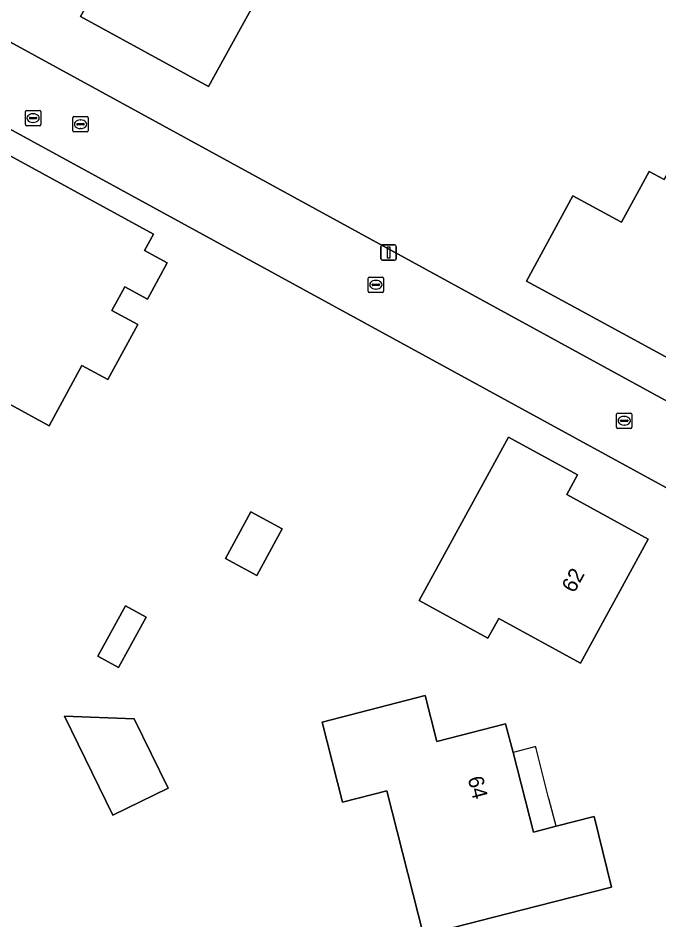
# Model space of a CAD drawing. Extents: x 160455 to 162082, y 388339 to 389736.
# Drawn here: x 160586.3 to 160628, y 389379.9 to 389438.5 of the extents above; entities that cross this region are included whole.
import ezdxf

# ---------------------------------------------------------------- set-up
doc = ezdxf.new("R2010")
doc.units = 0
for name, color, linetype in [('IMGEO_Erf', 7, 'Continuous'), ('IMGEO_Kolk', 7, 'Continuous'), ('IMGEO_Lichtmast', 7, 'Continuous'), ('IMGEO_Pand', 7, 'Continuous'), ('IMGEO_Pand_nummerreeks', 7, 'Continuous'), ('IMGEO_Pand_overbouw', 7, 'Continuous'), ('IMGEO_Rioolput', 7, 'Continuous'), ('IMGEO_Voetpad_open', 7, 'Continuous')]:
    doc.layers.add(name, color=color, linetype=linetype)

msp = doc.modelspace()

# ---------------------------------------------------------------- linework, layer by layer
at = {"layer": 'IMGEO_Erf'}
for points in [[(160731.24, 389488.764), (160726.138, 389488.402), (160652.174, 389482.75), (160651.96, 389482.734), (160648.556, 389482.474), (160648.021, 389482.433), (160605.569, 389479.205), (160603.316, 389479.025), (160602.331, 389477.241), (160581.612, 389439.277), (160636.917, 389409.035), (160640.957, 389416.393)], [(160630.457, 389397.275), (160634.516, 389404.696), (160579.191, 389434.928), (160578.46, 389433.59), (160578.303, 389433.302), (160575.79, 389428.7), (160575.226, 389427.667), (160574.326, 389426.017), (160574.227, 389425.836), (160568.42, 389415.201), (160567.852, 389414.141), (160557.954, 389396.087), (160557.104, 389394.587), (160557.534, 389393.726), (160578.425, 389351.089), (160611.633, 389283.08)]]:
    msp.add_lwpolyline(points, dxfattribs=at)
for points in [[(160607.37, 389444.728), (160605.137, 389440.661), (160602.972, 389441.85), (160598.709, 389434.085), (160590.392, 389438.652), (160592.708, 389442.884), (160592.269, 389443.124), (160593.778, 389445.881), (160594.217, 389445.641), (160594.65, 389446.431), (160592.894, 389447.392), (160595.118, 389451.455)], [(160637.371, 389427.398), (160635.47, 389423.868), (160634.701, 389424.291), (160633.005, 389421.208), (160634.036, 389420.641), (160631.02, 389415.114), (160622.229, 389419.895), (160619.385, 389421.441), (160622.404, 389426.992), (160625.248, 389425.445), (160625.573, 389425.269), (160627.369, 389428.571), (160628.344, 389428.04), (160630.135, 389431.334), (160632.979, 389429.787)], [(160581.753, 389415.631), (160577.363, 389418.025), (160579.547, 389422.026), (160579.654, 389422.222), (160584.004, 389430.192), (160584.159, 389430.476), (160595.14, 389424.5), (160594.555, 389423.428), (160596.023, 389422.627), (160594.738, 389420.271), (160593.27, 389421.072), (160592.431, 389419.534), (160594.119, 389418.613), (160592.167, 389415.037), (160590.48, 389415.957), (160588.341, 389412.036)], [(160622.897, 389396.588), (160617.58, 389399.497), (160616.884, 389398.225), (160612.404, 389400.676), (160618.212, 389411.294), (160622.698, 389408.836), (160622.002, 389407.567), (160627.306, 389404.66)], [(160599.809, 389403.408), (160601.464, 389406.432), (160603.497, 389405.319), (160601.843, 389402.295)], [(160594.653, 389399.583), (160592.861, 389396.307), (160591.514, 389397.045), (160593.306, 389400.32)], [(160612.696, 389378.907), (160610.302, 389388.286), (160607.421, 389387.551), (160606.093, 389392.753), (160607.949, 389393.234), (160612.789, 389394.487), (160613.563, 389391.497), (160618.033, 389392.654), (160618.512, 389390.794), (160619.848, 389385.603), (160621.324, 389385.983), (160623.796, 389386.619), (160624.908, 389382.024), (160620.064, 389380.788)], [(160592.484, 389386.699), (160589.339, 389393.155), (160593.874, 389392.962), (160596.082, 389388.466)]]:
    msp.add_lwpolyline(points, close=True, dxfattribs=at)
at = {"layer": 'IMGEO_Kolk'}
for p, q in [((160589.886, 389431.215), (160589.886, 389432.067)), ((160589.961, 389432.141), (160590.813, 389432.141)), ((160590.188, 389431.684), (160590.586, 389431.684)), ((160590.374, 389431.921), (160590.399, 389431.921)), ((160590.887, 389432.067), (160590.887, 389431.215)), ((160590.813, 389431.141), (160589.961, 389431.141)), ((160590.145, 389431.635), (160590.145, 389431.647)), ((160590.583, 389431.598), (160590.185, 389431.598)), ((160590.397, 389431.361), (160590.372, 389431.361)), ((160590.629, 389431.647), (160590.629, 389431.635)), ((160609.168, 389421.705), (160610.02, 389421.705)), ((160609.093, 389420.779), (160609.093, 389421.631)), ((160609.352, 389421.199), (160609.352, 389421.211)), ((160609.79, 389421.162), (160609.392, 389421.162)), ((160609.395, 389421.248), (160609.793, 389421.248)), ((160609.581, 389421.485), (160609.606, 389421.485)), ((160609.836, 389421.211), (160609.836, 389421.199)), ((160610.094, 389421.631), (160610.094, 389420.779)), ((160610.02, 389420.705), (160609.168, 389420.705)), ((160609.604, 389420.925), (160609.579, 389420.925)), ((160625.247, 389411.933), (160625.247, 389412.785)), ((160625.322, 389412.859), (160626.174, 389412.859)), ((160625.506, 389412.353), (160625.506, 389412.365)), ((160625.944, 389412.316), (160625.546, 389412.316)), ((160625.549, 389412.402), (160625.947, 389412.402)), ((160625.735, 389412.639), (160625.76, 389412.639)), ((160625.99, 389412.365), (160625.99, 389412.353)), ((160626.248, 389412.785), (160626.248, 389411.933)), ((160626.174, 389411.859), (160625.322, 389411.859)), ((160625.758, 389412.079), (160625.733, 389412.079))]:
    msp.add_line(p, q, dxfattribs=at)
for points in [[(160589.886, 389431.215), (160589.886, 389432.067)], [(160589.961, 389432.141), (160590.813, 389432.141)], [(160590.887, 389432.067), (160590.887, 389431.215)], [(160590.813, 389431.141), (160589.961, 389431.141)], [(160609.168, 389421.705), (160610.02, 389421.705)], [(160609.093, 389420.779), (160609.093, 389421.631)], [(160610.094, 389421.631), (160610.094, 389420.779)], [(160610.02, 389420.705), (160609.168, 389420.705)], [(160625.247, 389411.933), (160625.247, 389412.785)], [(160625.322, 389412.859), (160626.174, 389412.859)], [(160626.248, 389412.785), (160626.248, 389411.933)], [(160626.174, 389411.859), (160625.322, 389411.859)]]:
    msp.add_lwpolyline(points, dxfattribs=at)
for centre, radius, start, end in [((160589.963, 389432.065), 0.0765, 91.55205, 178.44795), ((160589.963, 389432.065), 0.0765, 91.55205, 178.44795), ((160590.185, 389431.644), 0.0403, 85.87752, 175.75265), ((160590.59, 389431.646), 0.0386, 1.73085, 96.63898), ((160590.811, 389432.065), 0.0765, 1.55205, 88.44795), ((160590.811, 389432.065), 0.0765, 1.55205, 88.44795), ((160589.963, 389431.217), 0.0765, 181.55205, 268.44795), ((160589.963, 389431.217), 0.0765, 181.55205, 268.44795), ((160590.182, 389431.634), 0.0366, 178.93798, 274.71019), ((160590.586, 389431.641), 0.043, 264.86636, 352.45326), ((160590.811, 389431.217), 0.0765, 271.55205, 358.44795), ((160590.811, 389431.217), 0.0765, 271.55205, 358.44795), ((160609.17, 389421.629), 0.0765, 91.55205, 178.44795), ((160609.17, 389421.629), 0.0765, 91.55205, 178.44795), ((160610.018, 389421.629), 0.0765, 1.55205, 88.44795), ((160610.018, 389421.629), 0.0765, 1.55205, 88.44795), ((160609.392, 389421.208), 0.0403, 85.87752, 175.75265), ((160609.389, 389421.198), 0.0366, 178.93798, 274.71019), ((160609.793, 389421.205), 0.043, 264.86636, 352.45326), ((160609.797, 389421.21), 0.0386, 1.73085, 96.63898), ((160609.17, 389420.781), 0.0765, 181.55205, 268.44795), ((160609.17, 389420.781), 0.0765, 181.55205, 268.44795), ((160610.018, 389420.781), 0.0765, 271.55205, 358.44795), ((160610.018, 389420.781), 0.0765, 271.55205, 358.44795), ((160625.324, 389412.783), 0.0765, 91.55205, 178.44795), ((160625.324, 389412.783), 0.0765, 91.55205, 178.44795), ((160625.546, 389412.362), 0.0403, 85.87752, 175.75265), ((160625.543, 389412.352), 0.0366, 178.93798, 274.71019), ((160625.947, 389412.359), 0.043, 264.86636, 352.45326), ((160625.951, 389412.364), 0.0386, 1.73085, 96.63898), ((160626.172, 389412.783), 0.0765, 1.55205, 88.44795), ((160626.172, 389412.783), 0.0765, 1.55205, 88.44795), ((160625.324, 389411.935), 0.0765, 181.55205, 268.44795), ((160625.324, 389411.935), 0.0765, 181.55205, 268.44795), ((160626.172, 389411.935), 0.0765, 271.55205, 358.44795), ((160626.172, 389411.935), 0.0765, 271.55205, 358.44795)]:
    msp.add_arc(centre, radius, start, end, dxfattribs=at)
for centre, major_axis, ratio, start_param, end_param in [((160590.373, 389431.641), (-0.387, 0.002), 0.722429, 4.712389, 7.853982), ((160590.398, 389431.641), (-0.39, 0.002), 0.717154, 1.570796, 4.712389), ((160609.58, 389421.205), (-0.387, 0.002), 0.722429, 4.712389, 7.853982), ((160609.605, 389421.205), (-0.39, 0.002), 0.717154, 1.570796, 4.712389), ((160625.734, 389412.359), (-0.387, 0.002), 0.722429, 4.712389, 7.853982), ((160625.759, 389412.359), (-0.39, 0.002), 0.717154, 1.570796, 4.712389)]:
    msp.add_ellipse(centre, major_axis=major_axis, ratio=ratio, start_param=start_param, end_param=end_param, dxfattribs=at)
at = {"layer": 'IMGEO_Lichtmast'}
for p, q in [((160609.922, 389422.896), (160609.922, 389423.696)), ((160609.922, 389423.696), (160609.922, 389422.896)), ((160610.022, 389423.796), (160610.812, 389423.796)), ((160610.812, 389423.796), (160610.022, 389423.796)), ((160610.912, 389423.696), (160610.912, 389422.896)), ((160610.912, 389422.896), (160610.912, 389423.696)), ((160610.812, 389422.796), (160610.022, 389422.796)), ((160610.022, 389422.796), (160610.812, 389422.796))]:
    msp.add_line(p, q, dxfattribs=at)
msp.add_lwpolyline([(160610.342, 389423.671), (160610.492, 389423.671), (160610.492, 389422.921), (160610.342, 389422.921), (160610.342, 389423.671)], dxfattribs=at)
for centre, start, end in [((160610.022, 389423.696), 90, 180), ((160610.022, 389423.696), 90, 180), ((160610.812, 389423.696), 0, 90), ((160610.812, 389423.696), 360, 90), ((160610.022, 389422.896), 180, 270), ((160610.022, 389422.896), 180, 270), ((160610.812, 389422.896), 270, 0), ((160610.812, 389422.896), 270, 0)]:
    msp.add_arc(centre, 0.1, start, end, dxfattribs=at)
at = {"layer": 'IMGEO_Pand'}
for points in [[(160598.709, 389434.085), (160602.972, 389441.85), (160605.137, 389440.661), (160607.37, 389444.728), (160595.118, 389451.455), (160592.894, 389447.392), (160594.65, 389446.431), (160594.217, 389445.641), (160593.778, 389445.881), (160592.269, 389443.124), (160592.708, 389442.884), (160590.392, 389438.652)], [(160632.979, 389429.787), (160630.135, 389431.334), (160628.344, 389428.04), (160627.369, 389428.571), (160625.573, 389425.269), (160625.248, 389425.445), (160622.404, 389426.992), (160619.385, 389421.441), (160622.229, 389419.895), (160631.02, 389415.114), (160634.036, 389420.641), (160633.005, 389421.208), (160634.701, 389424.291), (160635.47, 389423.868), (160637.371, 389427.398)], [(160581.753, 389415.631), (160588.341, 389412.036), (160590.48, 389415.957), (160592.167, 389415.037), (160594.119, 389418.613), (160592.431, 389419.534), (160593.27, 389421.072), (160594.738, 389420.271), (160596.023, 389422.627), (160594.555, 389423.428), (160595.14, 389424.5), (160584.159, 389430.476), (160584.004, 389430.192), (160579.654, 389422.222), (160579.547, 389422.026), (160577.363, 389418.025)], [(160622.897, 389396.588), (160627.306, 389404.66), (160622.002, 389407.567), (160622.698, 389408.836), (160618.212, 389411.294), (160612.404, 389400.676), (160616.884, 389398.225), (160617.58, 389399.497)], [(160599.809, 389403.408), (160601.843, 389402.295), (160603.497, 389405.319), (160601.464, 389406.432)], [(160594.653, 389399.583), (160593.306, 389400.32), (160591.514, 389397.045), (160592.861, 389396.307)], [(160621.324, 389385.983), (160619.848, 389385.603), (160618.512, 389390.794), (160618.033, 389392.654), (160613.563, 389391.497), (160612.789, 389394.487), (160607.949, 389393.234), (160606.093, 389392.753), (160607.421, 389387.551), (160610.302, 389388.286), (160612.696, 389378.907), (160620.064, 389380.788), (160624.908, 389382.024), (160623.796, 389386.619)], [(160592.484, 389386.699), (160596.082, 389388.466), (160593.874, 389392.962), (160589.339, 389393.155)]]:
    msp.add_lwpolyline(points, close=True, dxfattribs=at)
at = {"layer": 'IMGEO_Pand_overbouw'}
msp.add_lwpolyline([(160621.324, 389385.983), (160620.857, 389387.715), (160620.826, 389387.846), (160620.019, 389391.042), (160619.984, 389391.172), (160619.852, 389391.136), (160618.512, 389390.794), (160619.848, 389385.603)], close=True, dxfattribs=at)
at = {"layer": 'IMGEO_Rioolput'}
for p, q in [((160586.8, 389431.614), (160586.8, 389432.466)), ((160586.875, 389432.54), (160587.727, 389432.54)), ((160587.288, 389432.32), (160587.313, 389432.32)), ((160587.801, 389432.466), (160587.801, 389431.614)), ((160587.059, 389432.034), (160587.059, 389432.046)), ((160587.497, 389431.997), (160587.099, 389431.997)), ((160587.102, 389432.083), (160587.5, 389432.083)), ((160587.311, 389431.76), (160587.286, 389431.76)), ((160587.543, 389432.046), (160587.543, 389432.034)), ((160587.727, 389431.54), (160586.875, 389431.54))]:
    msp.add_line(p, q, dxfattribs=at)
for points in [[(160586.8, 389431.614), (160586.8, 389432.466)], [(160586.875, 389432.54), (160587.727, 389432.54)], [(160587.801, 389432.466), (160587.801, 389431.614)], [(160587.727, 389431.54), (160586.875, 389431.54)]]:
    msp.add_lwpolyline(points, dxfattribs=at)
for centre, radius, start, end in [((160586.877, 389432.464), 0.0765, 91.55205, 178.44795), ((160586.877, 389432.464), 0.0765, 91.55205, 178.44795), ((160587.725, 389432.464), 0.0765, 1.55205, 88.44795), ((160587.725, 389432.464), 0.0765, 1.55205, 88.44795), ((160587.099, 389432.043), 0.0403, 85.87752, 175.75265), ((160587.096, 389432.033), 0.0366, 178.93798, 274.71019), ((160587.5, 389432.04), 0.043, 264.86636, 352.45326), ((160587.504, 389432.045), 0.0386, 1.73085, 96.63898), ((160586.877, 389431.616), 0.0765, 181.55205, 268.44795), ((160586.877, 389431.616), 0.0765, 181.55205, 268.44795), ((160587.725, 389431.616), 0.0765, 271.55205, 358.44795), ((160587.725, 389431.616), 0.0765, 271.55205, 358.44795)]:
    msp.add_arc(centre, radius, start, end, dxfattribs=at)
for centre, major_axis, ratio, start_param, end_param in [((160587.287, 389432.04), (-0.387, 0.002), 0.722429, 4.712389, 7.853982), ((160587.312, 389432.04), (-0.39, 0.002), 0.717154, 1.570796, 4.712389)]:
    msp.add_ellipse(centre, major_axis=major_axis, ratio=ratio, start_param=start_param, end_param=end_param, dxfattribs=at)
at = {"layer": 'IMGEO_Voetpad_open'}
msp.add_lwpolyline([(160581.612, 389439.277), (160579.191, 389434.928), (160634.516, 389404.696), (160636.917, 389409.035)], close=True, dxfattribs=at)

# ---------------------------------------------------------------- texts
at = {"layer": 'IMGEO_Pand_nummerreeks'}
for s, rotation, p in [('62', 61.35623, (160622.492, 389401.104)), ('64', 284.43514, (160615.558, 389389.111))]:
    msp.add_text(s, height=1, rotation=rotation, dxfattribs=at).set_placement(p)

doc.saveas('drawing.dxf')
